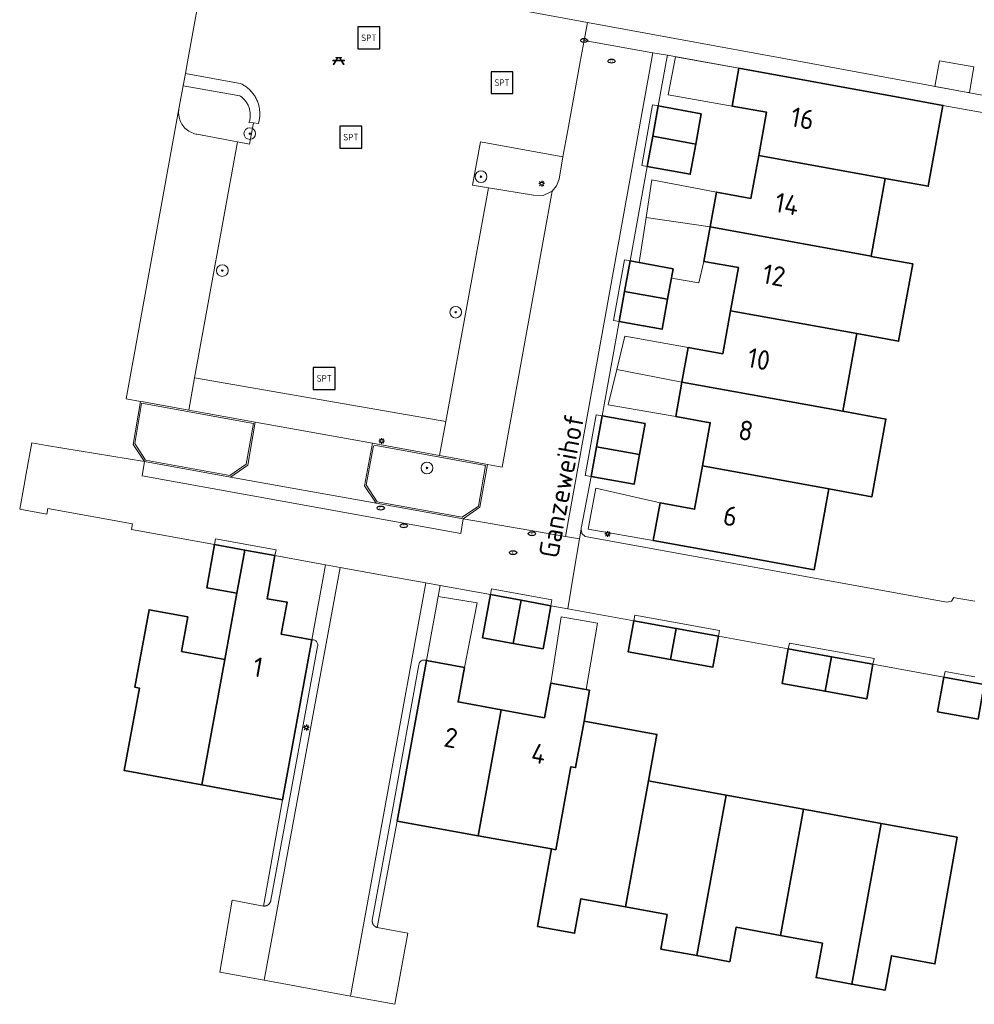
# Model space of a CAD drawing. Header units: metres. Extents: x 152610 to 160096, y 456114 to 462495.
# Tile 308 of 656: x 157435 to 157500, y 459685 to 459753. Entities that reach past the tile are written whole.
import ezdxf
from ezdxf.enums import TextEntityAlignment as Align

# ---------------------------------------------------------------- set-up
doc = ezdxf.new("R2010")
doc.units = ezdxf.units.M
doc.header["$LTSCALE"] = 0.5
doc.layers.get('0').update_dxf_attribs({"linetype": 'CONTINUOUS'})
for name, color, linetype, lineweight in [('B-PV-GR-BEPLANTING_CULTUUR_BODEMBEDEKKER-GV', 251, 'CONTINUOUS', 18), ('B-PV-GR-BEPLANTING_CULTUUR_BOSPLANTSOEN-GV', 251, 'CONTINUOUS', 18), ('B-PV-GR-BEPLANTING_CULTUUR_HEESTERS-GV', 251, 'CONTINUOUS', 18), ('B-PV-GR-BOOM-S', 251, 'CONTINUOUS', 25), ('B-PV-GR-HAAG-GV', 251, 'CONTINUOUS', 13), ('B-PV-IE-MEUBILAIR-S', 251, 'CONTINUOUS', 25), ('B-PV-IE-MEUBILAIR_WEGMEUBILAIR-S', 251, 'CONTINUOUS', 25), ('B-PV-IE-TERREINAFSCHEIDING_KUNSTMATIG_MUUR-G', 251, 'IE-TERREINAFSCHEIDING_KUNSTMATIG-SO', 18), ('B-PV-OG-BEBOUWING-GV', 6, 'CONTINUOUS', 35), ('B-PV-OG-BEBOUWING-T18', 1, 'CONTINUOUS', 18), ('B-PV-OG-BEBOUWING_OVERBOUWING-GV', 251, 'CONTINUOUS', 18), ('B-PV-OG-BEBOUWING_SCHUUR-GV', 251, 'CONTINUOUS', 18), ('B-PV-OG-TERREIN_BEGROEID-GV', 251, 'CONTINUOUS', 18), ('B-PV-OG-TOPOGRAFIE-T18', 1, 'CONTINUOUS', 18), ('B-PV-VH-ONVERHARD_ZAND-GV', 251, 'CONTINUOUS', 18), ('B-PV-VH-OPENVERHARDING_BETONSTRAATSTEEN-GV', 251, 'CONTINUOUS', 18), ('B-PV-VH-OPENVERHARDING_TEGEL-GV', 251, 'CONTINUOUS', 18)]:
    doc.layers.add(name, color=color, linetype=linetype, lineweight=lineweight)
doc.styles.add('NLCS-ISO', font='NLCS-ISO.ttf')
doc.styles.add('NLCS-ISO-M750-T18', font='NLCS-ISO.ttf', dxfattribs={"height": 1.35})
doc.linetypes.add('IE-TERREINAFSCHEIDING_KUNSTMATIG-SO', pattern='A,4,[82,NLCS.SHX,S=0.75,R=90,X=0,Y=0],4,-2', length=10)

# ---------------------------------------------------------------- blocks, each defined once
blk = doc.blocks.new('SIE-MEUBILAIR_PAAL_LICHTMAST-SO')
for points in [[(-0.62, 0), (-1, 0)], [(-0.71, 0.71), (-0.44, 0.44)], [(0, 1), (0, 0.62)], [(0.44, 0.44), (0.71, 0.71)], [(1, 0), (0.62, 0)], [(-0.71, -0.71), (-0.44, -0.44)], [(0, -0.62), (0, -1)], [(0.44, -0.44), (0.71, -0.71)]]:
    blk.add_lwpolyline(points)
blk.add_circle((0, 0), 0.5)
blk = doc.blocks.new('SIE-MEUBILAIR_PUT_RIOOLPUT-SO')
blk.add_ellipse((0, 0), major_axis=(1.25, 0), ratio=0.54)
at = {"style": 'NLCS-ISO'}
blk.add_text('ri', height=0.75, dxfattribs=at).set_placement((-0.04, 0.07), align=Align.MIDDLE_CENTER)
blk = doc.blocks.new('SIE-WEG_SPEELTOESTEL-SO')
at = {"flags": 128}
blk.add_lwpolyline([(-3.75, -3.75), (3.75, -3.75), (3.75, 3.75), (-3.75, 3.75)], close=True, dxfattribs=at)
at = {"style": 'NLCS-ISO'}
blk.add_text('SPT', height=2.25, dxfattribs=at).set_placement((0, 0), align=Align.MIDDLE_CENTER)
blk = doc.blocks.new('SIE-WEG_PICKNICKTAFEL-SO')
at = {"color": 0, "linetype": 'ByBlock', "lineweight": 18}
for points in [[(-0.89, -0.2), (-1.64, -1.4), (-1.88, -1.4), (-1.12, -0.2), (-2, -0.2), (-2, 0), (-1, 0), (-0.5, 0.8), (-1, 0.8), (-1, 1), (1, 1), (1, 0.8), (0.5, 0.8), (1, 0), (2, 0), (2, -0.2), (1.12, -0.2), (1.88, -1.4), (1.64, -1.4), (0.89, -0.2)], [(-0.76, 0), (0.76, 0), (0.26, 0.8), (-0.26, 0.8)]]:
    blk.add_lwpolyline(points, close=True, dxfattribs=at)
blk = doc.blocks.new('SGR-BOOM_GBKN-SO')
at = {"linetype": 'ByBlock', "lineweight": 18}
h = blk.add_hatch(color=0, dxfattribs=at)
h.dxf.hatch_style = 1
edge = h.paths.add_edge_path()
edge.add_arc((0, 0), 0.25, 0, 360)
at = {"color": 0, "linetype": 'ByBlock', "lineweight": 18}
for radius in [2, 0.25]:
    blk.add_circle((0, 0), radius, dxfattribs=at)
at = {"color": 0, "linetype": 'ByBlock', "lineweight": 18, "style": 'NLCS-ISO'}
blk.add_attdef('SOORT', (2.5, 0), '', height=1.5, dxfattribs=at)

msp = doc.modelspace()

# ---------------------------------------------------------------- linework, layer by layer
at = {"layer": 'B-PV-GR-BEPLANTING_CULTUUR_BODEMBEDEKKER-GV', "flags": 128}
for points in [[(157471.796, 459743.494), (157466.144, 459744.538), (157465.588, 459741.562), (157466.699, 459741.377), (157466.7, 459741.38), (157469.774, 459740.866), (157470.445, 459740.85), (157471.048, 459741.147), (157471.36, 459741.521), (157471.527, 459741.978)], [(157443.053, 459726.713), (157442.85, 459726.75), (157442.35, 459723.8), (157443.14, 459722.63), (157449.02, 459721.57), (157450.2, 459722.39), (157450.72, 459725.33), (157449.452, 459725.559), (157447.42, 459725.925), (157446.16, 459726.152), (157443.926, 459726.555)], [(157460.705, 459723.529), (157458.75, 459723.89), (157458.2, 459720.96), (157459.01, 459719.77), (157464.97, 459718.7), (157466.1, 459719.5), (157466.62, 459722.44), (157464.986, 459722.741), (157463.34, 459723.044), (157462.072, 459723.277)], [(157454.722, 459710.415), (157454.669, 459710.422), (157454.616, 459710.422), (157454.6, 459710.42), (157452.59, 459699.47), (157451.289, 459692.192), (157451.297, 459692.191), (157451.305, 459692.191), (157451.313, 459692.19), (157451.321, 459692.19), (157451.328, 459692.19), (157451.337, 459692.19), (157451.344, 459692.19), (157451.352, 459692.19), (157451.36, 459692.19), (157451.368, 459692.191), (157451.376, 459692.192), (157451.384, 459692.192), (157451.392, 459692.193), (157451.4, 459692.194), (157451.407, 459692.196), (157451.415, 459692.197), (157451.423, 459692.198), (157451.431, 459692.2), (157451.438, 459692.202), (157451.446, 459692.204), (157451.454, 459692.206), (157451.461, 459692.208), (157451.469, 459692.21), (157451.476, 459692.213), (157451.484, 459692.215), (157451.491, 459692.218), (157451.499, 459692.221), (157451.506, 459692.223), (157451.513, 459692.227), (157451.521, 459692.23), (157451.528, 459692.233), (157451.535, 459692.236), (157451.542, 459692.24), (157451.549, 459692.244), (157451.556, 459692.248), (157451.563, 459692.251), (157451.57, 459692.256), (157451.576, 459692.26), (157451.583, 459692.264), (157451.589, 459692.268), (157451.596, 459692.273), (157451.602, 459692.277), (157451.609, 459692.282), (157451.621, 459692.292), (157451.627, 459692.297), (157451.633, 459692.302), (157451.639, 459692.308), (157451.645, 459692.313), (157451.651, 459692.319), (157451.656, 459692.324), (157451.662, 459692.33), (157451.667, 459692.335), (157451.672, 459692.341), (157451.678, 459692.347), (157451.683, 459692.353), (157451.688, 459692.359), (157451.693, 459692.366), (157451.698, 459692.372), (157451.702, 459692.378), (157451.707, 459692.385), (157451.711, 459692.391), (157451.716, 459692.398), (157451.72, 459692.405), (157451.724, 459692.411), (157451.728, 459692.418), (157451.732, 459692.425), (157451.735, 459692.432), (157451.739, 459692.439), (157451.742, 459692.446), (157451.746, 459692.453), (157451.749, 459692.461), (157451.752, 459692.468), (157451.755, 459692.475), (157451.758, 459692.483), (157451.761, 459692.49), (157451.763, 459692.498), (157451.766, 459692.505), (157451.768, 459692.513), (157451.77, 459692.52), (157451.772, 459692.528), (157451.774, 459692.536), (157451.776, 459692.543), (157451.778, 459692.551), (157451.779, 459692.559), (157451.781, 459692.567), (157451.782, 459692.574), (157451.783, 459692.582), (157451.784, 459692.59), (157453.16, 459700), (157454.985, 459709.964), (157454.997, 459710.016), (157455.001, 459710.069), (157454.997, 459710.122), (157454.984, 459710.174), (157454.965, 459710.223), (157454.938, 459710.269), (157454.905, 459710.311), (157454.865, 459710.347), (157454.821, 459710.377), (157454.773, 459710.399)], [(157462.343, 459709.033), (157462.29, 459709.037), (157462.236, 459709.034), (157462.184, 459709.022), (157462.134, 459709.003), (157462.087, 459708.977), (157462.045, 459708.943), (157462.009, 459708.905), (157461.978, 459708.861), (157461.955, 459708.812), (157461.938, 459708.761), (157461.93, 459708.71), (157460.11, 459698.75), (157458.737, 459691.228), (157458.736, 459691.22), (157458.735, 459691.212), (157458.734, 459691.204), (157458.734, 459691.196), (157458.733, 459691.188), (157458.733, 459691.18), (157458.733, 459691.172), (157458.733, 459691.164), (157458.733, 459691.156), (157458.733, 459691.148), (157458.733, 459691.14), (157458.734, 459691.132), (157458.734, 459691.124), (157458.735, 459691.116), (157458.736, 459691.109), (157458.737, 459691.1), (157458.738, 459691.093), (157458.74, 459691.085), (157458.741, 459691.077), (157458.743, 459691.069), (157458.744, 459691.061), (157458.746, 459691.054), (157458.748, 459691.046), (157458.75, 459691.038), (157458.753, 459691.03), (157458.755, 459691.023), (157458.758, 459691.015), (157458.76, 459691.008), (157458.763, 459691), (157458.766, 459690.993), (157458.769, 459690.985), (157458.772, 459690.978), (157458.775, 459690.971), (157458.779, 459690.964), (157458.783, 459690.956), (157458.786, 459690.949), (157458.79, 459690.942), (157458.794, 459690.935), (157458.798, 459690.928), (157458.802, 459690.922), (157458.806, 459690.915), (157458.811, 459690.908), (157458.815, 459690.902), (157458.82, 459690.895), (157458.825, 459690.889), (157458.83, 459690.882), (157458.835, 459690.876), (157458.84, 459690.87), (157458.845, 459690.864), (157458.85, 459690.858), (157458.856, 459690.852), (157458.861, 459690.846), (157458.867, 459690.84), (157458.873, 459690.835), (157458.878, 459690.829), (157458.884, 459690.824), (157458.89, 459690.819), (157458.896, 459690.813), (157458.902, 459690.808), (157458.909, 459690.803), (157458.915, 459690.799), (157458.922, 459690.794), (157458.928, 459690.789), (157458.935, 459690.785), (157458.941, 459690.78), (157458.948, 459690.776), (157458.955, 459690.772), (157458.962, 459690.768), (157458.969, 459690.764), (157458.976, 459690.76), (157458.983, 459690.756), (157458.99, 459690.753), (157458.997, 459690.749), (157459.005, 459690.746), (157459.012, 459690.743), (157459.019, 459690.74), (157459.027, 459690.737), (157459.034, 459690.734), (157459.042, 459690.731), (157459.049, 459690.729), (157459.057, 459690.726), (157459.065, 459690.724), (157459.072, 459690.722), (157459.08, 459690.72), (157460.44, 459698), (157462.45, 459709), (157462.395, 459709.021)]]:
    msp.add_lwpolyline(points, close=True, dxfattribs=at)
at = {"layer": 'B-PV-GR-BEPLANTING_CULTUUR_BOSPLANTSOEN-GV', "flags": 128}
msp.add_lwpolyline([(157463.765, 459725.364), (157446.566, 459728.375), (157446.16, 459726.152), (157447.42, 459725.925), (157449.452, 459725.559), (157450.72, 459725.33), (157458.75, 459723.89), (157460.705, 459723.529), (157462.072, 459723.277), (157463.34, 459723.044)], close=True, dxfattribs=at)
at = {"layer": 'B-PV-GR-BEPLANTING_CULTUUR_HEESTERS-GV', "flags": 128}
msp.add_lwpolyline([(157445.49, 459746.79), (157445.476, 459746.681), (157445.469, 459746.571), (157445.471, 459746.46), (157445.48, 459746.351), (157445.498, 459746.242), (157445.523, 459746.135), (157445.556, 459746.029), (157445.597, 459745.927), (157445.645, 459745.828), (157445.7, 459745.732), (157445.761, 459745.641), (157445.83, 459745.554), (157445.904, 459745.473), (157445.984, 459745.397), (157446.069, 459745.327), (157446.159, 459745.264), (157446.254, 459745.207), (157446.352, 459745.157), (157446.454, 459745.115), (157446.558, 459745.08), (157446.665, 459745.053), (157446.708, 459745.044), (157449.51, 459744.52), (157450.333, 459744.378), (157450.602, 459745.824), (157450.289, 459745.854), (157450.32, 459745.951), (157450.336, 459746.014), (157450.349, 459746.079), (157450.36, 459746.143), (157450.368, 459746.208), (157450.373, 459746.274), (157450.375, 459746.34), (157450.375, 459746.405), (157450.372, 459746.471), (157450.366, 459746.536), (157450.358, 459746.601), (157450.347, 459746.666), (157450.333, 459746.73), (157450.316, 459746.794), (157450.297, 459746.856), (157450.275, 459746.918), (157450.25, 459746.979), (157450.224, 459747.039), (157450.194, 459747.098), (157450.162, 459747.155), (157450.128, 459747.211), (157450.091, 459747.266), (157450.053, 459747.319), (157450.012, 459747.37), (157449.968, 459747.42), (157449.923, 459747.467), (157449.876, 459747.513), (157449.827, 459747.557), (157449.776, 459747.598), (157449.724, 459747.638), (157449.67, 459747.675), (157445.78, 459748.371)], close=True, dxfattribs=at)
at = {"layer": 'B-PV-GR-HAAG-GV', "flags": 128}
msp.add_lwpolyline([(157445.78, 459748.371), (157449.67, 459747.675), (157449.724, 459747.638), (157449.776, 459747.598), (157449.827, 459747.557), (157449.876, 459747.513), (157449.923, 459747.467), (157449.968, 459747.42), (157450.012, 459747.37), (157450.053, 459747.319), (157450.091, 459747.266), (157450.128, 459747.211), (157450.162, 459747.155), (157450.194, 459747.098), (157450.224, 459747.039), (157450.25, 459746.979), (157450.275, 459746.918), (157450.297, 459746.856), (157450.316, 459746.794), (157450.333, 459746.73), (157450.347, 459746.666), (157450.358, 459746.601), (157450.366, 459746.536), (157450.372, 459746.471), (157450.375, 459746.405), (157450.375, 459746.34), (157450.373, 459746.274), (157450.368, 459746.208), (157450.36, 459746.143), (157450.349, 459746.079), (157450.336, 459746.014), (157450.32, 459745.951), (157450.289, 459745.854), (157450.602, 459745.824), (157450.941, 459745.792), (157450.966, 459745.887), (157450.982, 459745.957), (157450.996, 459746.028), (157451.008, 459746.099), (157451.017, 459746.171), (157451.025, 459746.243), (157451.03, 459746.315), (157451.032, 459746.387), (157451.033, 459746.46), (157451.031, 459746.532), (157451.027, 459746.604), (157451.02, 459746.676), (157451.012, 459746.748), (157451.001, 459746.82), (157450.988, 459746.891), (157450.972, 459746.961), (157450.955, 459747.031), (157450.935, 459747.101), (157450.913, 459747.17), (157450.889, 459747.238), (157450.863, 459747.306), (157450.835, 459747.372), (157450.804, 459747.438), (157450.772, 459747.502), (157450.737, 459747.566), (157450.701, 459747.628), (157450.663, 459747.69), (157450.622, 459747.75), (157450.58, 459747.809), (157450.536, 459747.866), (157450.49, 459747.922), (157450.443, 459747.977), (157450.394, 459748.03), (157450.343, 459748.081), (157450.291, 459748.131), (157450.237, 459748.179), (157450.181, 459748.225), (157450.124, 459748.27), (157450.066, 459748.313), (157450.006, 459748.354), (157449.946, 459748.393), (157449.884, 459748.43), (157449.82, 459748.466), (157449.756, 459748.499), (157449.691, 459748.53), (157445.932, 459749.203)], close=True, dxfattribs=at)
at = {"layer": 'B-PV-IE-TERREINAFSCHEIDING_KUNSTMATIG_MUUR-G', "flags": 128}
for points in [[(157442.935, 459726.624), (157450.603, 459725.233), (157450.103, 459722.449), (157448.966, 459721.686), (157443.193, 459722.737), (157442.475, 459723.868), (157442.927, 459726.597)], [(157458.852, 459723.76), (157466.496, 459722.368), (157466.012, 459719.567), (157464.899, 459718.813), (157459.07, 459719.872), (157458.312, 459721.031), (157458.828, 459723.715)]]:
    msp.add_lwpolyline(points, dxfattribs=at)
at = {"layer": 'B-PV-OG-BEBOUWING-GV', "flags": 128}
for points in [[(157494.87, 459747.56), (157483.85, 459749.57), (157483.38, 459746.98), (157485.74, 459746.55), (157485.203, 459743.587), (157493.864, 459742.016), (157496.816, 459741.481), (157497.821, 459747.022)], [(157481.27, 459746.45), (157478.321, 459746.99), (157477.942, 459744.904), (157480.893, 459744.369)], [(157480.893, 459744.369), (157477.942, 459744.904), (157477.57, 459742.849), (157480.52, 459742.31)], [(157493.864, 459742.016), (157485.203, 459743.587), (157484.67, 459740.65), (157482.31, 459741.08), (157481.879, 459738.702), (157492.9, 459736.703)], [(157483.274, 459732.96), (157491.932, 459731.39), (157494.788, 459730.872), (157495.75, 459736.167), (157492.896, 459736.682), (157492.9, 459736.703), (157481.879, 459738.702), (157481.45, 459736.34), (157483.81, 459735.92)], [(157479.35, 459735.83), (157476.39, 459736.37), (157476.011, 459734.278), (157478.967, 459733.742)], [(157478.967, 459733.742), (157476.011, 459734.278), (157475.64, 459732.23), (157478.59, 459731.69)], [(157483.274, 459732.96), (157482.74, 459730.01), (157480.38, 459730.44), (157479.949, 459728.073), (157490.968, 459726.074), (157491.932, 459731.39)], [(157490.003, 459720.758), (157492.957, 459720.221), (157493.921, 459725.538), (157490.968, 459726.074), (157479.949, 459728.073), (157479.52, 459725.72), (157481.88, 459725.29), (157481.345, 459722.33)], [(157477.42, 459725.23), (157474.47, 459725.76), (157474.088, 459723.647), (157477.037, 459723.112)], [(157477.037, 459723.112), (157474.088, 459723.647), (157473.72, 459721.61), (157476.67, 459721.08)], [(157490.003, 459720.758), (157481.345, 459722.33), (157480.81, 459719.37), (157478.45, 459719.8), (157477.98, 459717.22), (157483.044, 459716.301), (157489, 459715.22)], [(157452.06, 459716.19), (157450.003, 459716.563), (157449.462, 459713.615), (157448.63, 459709.084), (157447.048, 459700.491), (157452.59, 459699.47), (157454.6, 459710.42), (157452.502, 459710.809), (157452.906, 459712.993), (157451.53, 459713.24)], [(157450.003, 459716.563), (157447.92, 459716.94), (157447.39, 459713.99), (157449.462, 459713.615)], [(157468.928, 459713.135), (157466.83, 459713.52), (157466.29, 459710.56), (157468.388, 459710.18)], [(157470.97, 459712.76), (157468.928, 459713.135), (157468.388, 459710.18), (157470.43, 459709.81), (157470.705, 459711.315)], [(157446.1, 459711.99), (157443.45, 459712.48), (157442.47, 459707.17), (157442.778, 459707.113), (157441.742, 459701.469), (157442.01, 459701.42), (157447.048, 459700.491), (157448.63, 459709.084), (157445.67, 459709.63)], [(157479.557, 459711.2), (157476.65, 459711.73), (157476.26, 459709.6), (157479.169, 459709.074)], [(157482.45, 459710.672), (157479.557, 459711.2), (157479.169, 459709.074), (157482.069, 459708.55)], [(157490.185, 459709.262), (157487.231, 459709.801), (157486.8, 459707.44), (157489.754, 459706.901)], [(157465.04, 459708.53), (157462.45, 459709), (157460.44, 459698), (157465.982, 459697.005), (157467.558, 459705.632), (157464.61, 459706.17)], [(157493.031, 459708.744), (157490.185, 459709.262), (157489.754, 459706.901), (157492.61, 459706.38)], [(157500, 459707.476), (157497.891, 459707.859), (157497.46, 459705.5), (157500, 459705.037), (157500.232, 459704.995), (157500.65, 459707.358)], [(157473.62, 459706.97), (157470.96, 459707.45), (157470.53, 459705.09), (157467.558, 459705.632), (157465.982, 459697.005), (157471.02, 459696.1), (157471.298, 459696.048), (157472.336, 459701.728), (157472.66, 459701.67), (157473.238, 459704.861), (157473.262, 459704.993)], [(157473.238, 459704.861), (157472.66, 459701.67), (157472.336, 459701.728), (157471.298, 459696.048), (157471.02, 459696.1), (157470.06, 459690.79), (157472.59, 459690.33), (157473.02, 459692.69), (157476.073, 459692.127), (157477.65, 459700.759), (157478.233, 459703.949)], [(157477.893, 459700.715), (157477.65, 459700.759), (157476.073, 459692.127), (157478.93, 459691.6), (157478.5, 459689.24), (157480.955, 459688.793), (157482.964, 459699.789)], [(157488.278, 459698.818), (157482.964, 459699.789), (157480.955, 459688.793), (157483.22, 459688.38), (157483.65, 459690.74), (157486.7, 459690.178)], [(157493.592, 459697.848), (157488.278, 459698.818), (157486.7, 459690.178), (157489.57, 459689.65), (157489.13, 459687.29), (157491.58, 459686.839)], [(157498.802, 459696.897), (157493.592, 459697.848), (157491.58, 459686.839), (157493.86, 459686.42), (157494.3, 459688.78), (157497.271, 459688.23)]]:
    msp.add_lwpolyline(points, close=True, dxfattribs=at)
at = {"layer": 'B-PV-OG-BEBOUWING_OVERBOUWING-GV', "flags": 128}
for points in [[(157483.85, 459749.57), (157479.501, 459750.357), (157479.003, 459747.74), (157483.38, 459746.98)], [(157477.486, 459739.341), (157481.879, 459738.702), (157482.31, 459741.08), (157477.887, 459741.915)], [(157481.879, 459738.702), (157477.486, 459739.341), (157477.006, 459736.258), (157479.35, 459735.83), (157479.234, 459735.196), (157481.1, 459734.865), (157481.45, 459736.34)], [(157475.476, 459728.941), (157479.949, 459728.073), (157480.38, 459730.44), (157476.032, 459731.211)], [(157479.949, 459728.073), (157475.476, 459728.941), (157474.881, 459726.507), (157479.52, 459725.72)], [(157478.45, 459719.8), (157474.038, 459720.8), (157473.514, 459717.991), (157477.98, 459717.22)], [(157465.909, 459712.95), (157463.245, 459713.394), (157462.45, 459709), (157465.04, 459708.53)], [(157474.164, 459711.563), (157471.68, 459712.007), (157470.96, 459707.45), (157473.383, 459707.013)]]:
    msp.add_lwpolyline(points, close=True, dxfattribs=at)
at = {"layer": 'B-PV-OG-BEBOUWING_SCHUUR-GV', "flags": 128}
msp.add_lwpolyline([(157499.945, 459749.668), (157497.587, 459750.083), (157497.278, 459748.328), (157499.538, 459747.913), (157499.634, 459747.895)], close=True, dxfattribs=at)
at = {"layer": 'B-PV-OG-TERREIN_BEGROEID-GV', "flags": 128}
msp.add_lwpolyline([(157447.25, 459756.43), (157446.078, 459750), (157445.932, 459749.203), (157449.691, 459748.53), (157449.756, 459748.499), (157449.82, 459748.466), (157449.884, 459748.43), (157449.946, 459748.393), (157450.006, 459748.354), (157450.066, 459748.313), (157450.124, 459748.27), (157450.181, 459748.225), (157450.237, 459748.179), (157450.291, 459748.131), (157450.343, 459748.081), (157450.394, 459748.03), (157450.443, 459747.977), (157450.49, 459747.922), (157450.536, 459747.866), (157450.58, 459747.809), (157450.622, 459747.75), (157450.663, 459747.69), (157450.701, 459747.628), (157450.737, 459747.566), (157450.772, 459747.502), (157450.804, 459747.438), (157450.835, 459747.372), (157450.863, 459747.306), (157450.889, 459747.238), (157450.913, 459747.17), (157450.935, 459747.101), (157450.955, 459747.031), (157450.972, 459746.961), (157450.988, 459746.891), (157451.001, 459746.82), (157451.012, 459746.748), (157451.02, 459746.676), (157451.027, 459746.604), (157451.031, 459746.532), (157451.033, 459746.46), (157451.032, 459746.387), (157451.03, 459746.315), (157451.025, 459746.243), (157451.017, 459746.171), (157451.008, 459746.099), (157450.996, 459746.028), (157450.982, 459745.957), (157450.966, 459745.887), (157450.941, 459745.792), (157450.602, 459745.824), (157450.333, 459744.378), (157449.51, 459744.52), (157446.566, 459728.375), (157463.765, 459725.364), (157466.699, 459741.377), (157465.588, 459741.562), (157466.144, 459744.538), (157471.796, 459743.494), (157472.12, 459745.32), (157472.973, 459750), (157473.24, 459751.47), (157473.467, 459752.697), (157465.885, 459754.087)], dxfattribs=at)
at = {"layer": 'B-PV-VH-ONVERHARD_ZAND-GV', "flags": 128}
msp.add_lwpolyline([(157445.78, 459748.371), (157449.67, 459747.675), (157449.724, 459747.638), (157449.776, 459747.598), (157449.827, 459747.557), (157449.876, 459747.513), (157449.923, 459747.467), (157449.968, 459747.42), (157450.012, 459747.37), (157450.053, 459747.319), (157450.091, 459747.266), (157450.128, 459747.211), (157450.162, 459747.155), (157450.194, 459747.098), (157450.224, 459747.039), (157450.25, 459746.979), (157450.275, 459746.918), (157450.297, 459746.856), (157450.316, 459746.794), (157450.333, 459746.73), (157450.347, 459746.666), (157450.358, 459746.601), (157450.366, 459746.536), (157450.372, 459746.471), (157450.375, 459746.405), (157450.375, 459746.34), (157450.373, 459746.274), (157450.368, 459746.208), (157450.36, 459746.143), (157450.349, 459746.079), (157450.336, 459746.014), (157450.32, 459745.951), (157450.289, 459745.854), (157450.602, 459745.824), (157450.941, 459745.792), (157450.966, 459745.887), (157450.982, 459745.957), (157450.996, 459746.028), (157451.008, 459746.099), (157451.017, 459746.171), (157451.025, 459746.243), (157451.03, 459746.315), (157451.032, 459746.387), (157451.033, 459746.46), (157451.031, 459746.532), (157451.027, 459746.604), (157451.02, 459746.676), (157451.012, 459746.748), (157451.001, 459746.82), (157450.988, 459746.891), (157450.972, 459746.961), (157450.955, 459747.031), (157450.935, 459747.101), (157450.913, 459747.17), (157450.889, 459747.238), (157450.863, 459747.306), (157450.835, 459747.372), (157450.804, 459747.438), (157450.772, 459747.502), (157450.737, 459747.566), (157450.701, 459747.628), (157450.663, 459747.69), (157450.622, 459747.75), (157450.58, 459747.809), (157450.536, 459747.866), (157450.49, 459747.922), (157450.443, 459747.977), (157450.394, 459748.03), (157450.343, 459748.081), (157450.291, 459748.131), (157450.237, 459748.179), (157450.181, 459748.225), (157450.124, 459748.27), (157450.066, 459748.313), (157450.006, 459748.354), (157449.946, 459748.393), (157449.884, 459748.43), (157449.82, 459748.466), (157449.756, 459748.499), (157449.691, 459748.53), (157445.932, 459749.203)], close=True, dxfattribs=at)
at = {"layer": 'B-PV-VH-OPENVERHARDING_BETONSTRAATSTEEN-GV', "flags": 128}
for points in [[(157477.952, 459750.633), (157473.24, 459751.47), (157472.973, 459750), (157472.12, 459745.32), (157471.796, 459743.494), (157471.527, 459741.978), (157471.36, 459741.521), (157471.048, 459741.147), (157467.626, 459722.254), (157466.62, 459722.44), (157466.1, 459719.5), (157464.97, 459718.7), (157471.96, 459717.5)], [(157478.951, 459750.456), (157477.952, 459750.633), (157471.96, 459717.5), (157472.92, 459717.335), (157473.033, 459717.997), (157473.034, 459718.006), (157473.043, 459718.059), (157473.052, 459718.111), (157473.071, 459718.167), (157473.72, 459721.61), (157473.32, 459721.68), (157474.08, 459725.83), (157474.47, 459725.76), (157475.64, 459732.23), (157475.25, 459732.29), (157476, 459736.44), (157476.39, 459736.37), (157477.57, 459742.849), (157477.2, 459742.91), (157477.93, 459747.06), (157478.321, 459746.99), (157478.868, 459750)], [(157445.476, 459746.681), (157445.49, 459746.79), (157441.882, 459726.93), (157442.85, 459726.75), (157443.053, 459726.713), (157443.926, 459726.555), (157446.16, 459726.152), (157446.566, 459728.375), (157449.51, 459744.52), (157446.708, 459745.044), (157446.665, 459745.053), (157446.558, 459745.08), (157446.454, 459745.115), (157446.352, 459745.157), (157446.254, 459745.207), (157446.159, 459745.264), (157446.069, 459745.327), (157445.984, 459745.397), (157445.904, 459745.473), (157445.83, 459745.554), (157445.761, 459745.641), (157445.7, 459745.732), (157445.645, 459745.828), (157445.597, 459745.927), (157445.556, 459746.029), (157445.523, 459746.135), (157445.498, 459746.242), (157445.48, 459746.351), (157445.471, 459746.46), (157445.469, 459746.571)], [(157469.774, 459740.866), (157466.7, 459741.38), (157466.699, 459741.377), (157463.765, 459725.364), (157463.34, 459723.044), (157464.986, 459722.741), (157466.62, 459722.44), (157467.626, 459722.254), (157471.048, 459741.147), (157470.445, 459740.85)], [(157458.75, 459723.89), (157450.72, 459725.33), (157450.2, 459722.39), (157449.02, 459721.57), (157459.01, 459719.77), (157458.2, 459720.96)], [(157436.414, 459723.739), (157435.411, 459723.905), (157435.029, 459721.82), (157434.88, 459721.01), (157434.582, 459719.361), (157436.44, 459719.02), (157436.51, 459719.42), (157442.31, 459718.36), (157442.25, 459717.97), (157447.92, 459716.94), (157448, 459717.33), (157452.14, 459716.58), (157452.06, 459716.19), (157455.53, 459715.56), (157456.527, 459715.38), (157459.434, 459714.854), (157462.398, 459714.318), (157463.38, 459714.14), (157466.83, 459713.52), (157466.9, 459713.91), (157471.04, 459713.16), (157470.97, 459712.76), (157472.119, 459712.552), (157472.538, 459715.055), (157472.92, 459717.335), (157471.96, 459717.5), (157464.97, 459718.7), (157464.792, 459717.711), (157442.963, 459721.646), (157443.14, 459722.63)], [(157449.02, 459721.57), (157443.14, 459722.63), (157442.963, 459721.646), (157464.792, 459717.711), (157464.97, 459718.7), (157459.01, 459719.77)], [(157456.527, 459715.38), (157455.53, 459715.56), (157454.6, 459710.42), (157454.616, 459710.422), (157454.669, 459710.422), (157454.722, 459710.415), (157454.773, 459710.399), (157454.821, 459710.377), (157454.865, 459710.347), (157454.905, 459710.311), (157454.938, 459710.269), (157454.965, 459710.223), (157454.984, 459710.174), (157454.997, 459710.122), (157455.001, 459710.069), (157454.997, 459710.016), (157454.985, 459709.964), (157453.16, 459700), (157451.784, 459692.59), (157451.783, 459692.582), (157451.782, 459692.574), (157451.781, 459692.567), (157451.779, 459692.559), (157451.778, 459692.551), (157451.776, 459692.543), (157451.774, 459692.536), (157451.772, 459692.528), (157451.77, 459692.52), (157451.768, 459692.513), (157451.766, 459692.505), (157451.763, 459692.498), (157451.761, 459692.49), (157451.758, 459692.483), (157451.755, 459692.475), (157451.752, 459692.468), (157451.749, 459692.461), (157451.746, 459692.453), (157451.742, 459692.446), (157451.739, 459692.439), (157451.735, 459692.432), (157451.732, 459692.425), (157451.728, 459692.418), (157451.724, 459692.411), (157451.72, 459692.405), (157451.716, 459692.398), (157451.711, 459692.391), (157451.707, 459692.385), (157451.702, 459692.378), (157451.698, 459692.372), (157451.693, 459692.366), (157451.688, 459692.359), (157451.683, 459692.353), (157451.678, 459692.347), (157451.672, 459692.341), (157451.667, 459692.335), (157451.662, 459692.33), (157451.656, 459692.324), (157451.651, 459692.319), (157451.645, 459692.313), (157451.639, 459692.308), (157451.633, 459692.302), (157451.627, 459692.297), (157451.621, 459692.292), (157451.609, 459692.282), (157451.602, 459692.277), (157451.596, 459692.273), (157451.589, 459692.268), (157451.583, 459692.264), (157451.576, 459692.26), (157451.57, 459692.256), (157451.563, 459692.251), (157451.556, 459692.248), (157451.549, 459692.244), (157451.542, 459692.24), (157451.535, 459692.236), (157451.528, 459692.233), (157451.521, 459692.23), (157451.513, 459692.227), (157451.506, 459692.223), (157451.499, 459692.221), (157451.491, 459692.218), (157451.484, 459692.215), (157451.476, 459692.213), (157451.469, 459692.21), (157451.461, 459692.208), (157451.454, 459692.206), (157451.446, 459692.204), (157451.438, 459692.202), (157451.431, 459692.2), (157451.423, 459692.198), (157451.415, 459692.197), (157451.407, 459692.196), (157451.4, 459692.194), (157451.392, 459692.193), (157451.384, 459692.192), (157451.376, 459692.192), (157451.368, 459692.191), (157451.36, 459692.19), (157451.352, 459692.19), (157451.344, 459692.19), (157451.337, 459692.19), (157451.328, 459692.19), (157451.321, 459692.19), (157451.313, 459692.19), (157451.305, 459692.191), (157451.297, 459692.191), (157451.289, 459692.192), (157449.146, 459692.581), (157448.29, 459687.67), (157451.338, 459687.108)], [(157459.434, 459714.854), (157456.527, 459715.38), (157451.338, 459687.108), (157454.419, 459686.54), (157457.24, 459686.02), (157462.398, 459714.318)], [(157463.38, 459714.14), (157462.398, 459714.318), (157457.24, 459686.02), (157460.28, 459685.46), (157461.168, 459690.34), (157459.08, 459690.72), (157459.072, 459690.722), (157459.065, 459690.724), (157459.057, 459690.726), (157459.049, 459690.729), (157459.042, 459690.731), (157459.034, 459690.734), (157459.027, 459690.737), (157459.019, 459690.74), (157459.012, 459690.743), (157459.005, 459690.746), (157458.997, 459690.749), (157458.99, 459690.753), (157458.983, 459690.756), (157458.976, 459690.76), (157458.969, 459690.764), (157458.962, 459690.768), (157458.955, 459690.772), (157458.948, 459690.776), (157458.941, 459690.78), (157458.935, 459690.785), (157458.928, 459690.789), (157458.922, 459690.794), (157458.915, 459690.799), (157458.909, 459690.803), (157458.902, 459690.808), (157458.896, 459690.813), (157458.89, 459690.819), (157458.884, 459690.824), (157458.878, 459690.829), (157458.873, 459690.835), (157458.867, 459690.84), (157458.861, 459690.846), (157458.856, 459690.852), (157458.85, 459690.858), (157458.845, 459690.864), (157458.84, 459690.87), (157458.835, 459690.876), (157458.83, 459690.882), (157458.825, 459690.889), (157458.82, 459690.895), (157458.815, 459690.902), (157458.811, 459690.908), (157458.806, 459690.915), (157458.802, 459690.922), (157458.798, 459690.928), (157458.794, 459690.935), (157458.79, 459690.942), (157458.786, 459690.949), (157458.783, 459690.956), (157458.779, 459690.964), (157458.775, 459690.971), (157458.772, 459690.978), (157458.769, 459690.985), (157458.766, 459690.993), (157458.763, 459691), (157458.76, 459691.008), (157458.758, 459691.015), (157458.755, 459691.023), (157458.753, 459691.03), (157458.75, 459691.038), (157458.748, 459691.046), (157458.746, 459691.054), (157458.744, 459691.061), (157458.743, 459691.069), (157458.741, 459691.077), (157458.74, 459691.085), (157458.738, 459691.093), (157458.737, 459691.1), (157458.736, 459691.109), (157458.735, 459691.116), (157458.734, 459691.124), (157458.734, 459691.132), (157458.733, 459691.14), (157458.733, 459691.148), (157458.733, 459691.156), (157458.733, 459691.164), (157458.733, 459691.172), (157458.733, 459691.18), (157458.733, 459691.188), (157458.734, 459691.196), (157458.734, 459691.204), (157458.735, 459691.212), (157458.736, 459691.22), (157458.737, 459691.228), (157460.11, 459698.75), (157461.93, 459708.71), (157461.938, 459708.761), (157461.955, 459708.812), (157461.978, 459708.861), (157462.009, 459708.905), (157462.045, 459708.943), (157462.087, 459708.977), (157462.134, 459709.003), (157462.184, 459709.022), (157462.236, 459709.034), (157462.29, 459709.037), (157462.343, 459709.033), (157462.395, 459709.021), (157462.45, 459709)]]:
    msp.add_lwpolyline(points, close=True, dxfattribs=at)
msp.add_lwpolyline([(157500, 459713.079), (157498.781, 459713.28), (157498.567, 459713.316), (157498.401, 459713.058), (157498.101, 459712.993), (157473.306, 459717.491), (157473.096, 459717.709), (157473.034, 459718.006), (157473.033, 459717.997), (157472.92, 459717.335), (157472.538, 459715.055), (157472.119, 459712.552), (157476.65, 459711.73), (157476.72, 459712.12), (157482.52, 459711.07), (157482.45, 459710.672), (157487.231, 459709.801), (157487.302, 459710.2), (157493.109, 459709.143), (157493.031, 459708.744), (157497.891, 459707.859), (157497.97, 459708.26), (157500, 459707.889)], dxfattribs=at)
at = {"layer": 'B-PV-VH-OPENVERHARDING_TEGEL-GV', "flags": 128}
msp.add_lwpolyline([(157488.17, 459750), (157473.467, 459752.697), (157473.24, 459751.47), (157477.952, 459750.633), (157478.951, 459750.456), (157483.85, 459749.57), (157494.87, 459747.56), (157497.821, 459747.022), (157500, 459746.633), (157504.71, 459745.78), (157505.95, 459745.46), (157509.82, 459744.7), (157510.286, 459743.908), (157511.492, 459741.859), (157511.88, 459741.2), (157512.64, 459742.45), (157510.702, 459745.865), (157501.643, 459747.527), (157499.538, 459747.913)], close=True, dxfattribs=at)

# ---------------------------------------------------------------- block references
at = {"layer": 'B-PV-GR-BOOM-S', "xscale": 0.2, "yscale": 0.2, "zscale": 0.2}
for p in [(157450.34, 459745.09), (157466.18, 459742.14), (157448.46, 459735.71), (157464.45, 459732.86), (157462.48, 459722.19)]:
    msp.add_blockref('SGR-BOOM_GBKN-SO', p, dxfattribs=at)
at = {"layer": 'B-PV-IE-MEUBILAIR-S', "xscale": 0.2, "yscale": 0.2, "zscale": 0.2}
for name, p in [('SIE-MEUBILAIR_PUT_RIOOLPUT-SO', (157473.24, 459751.47)), ('SIE-MEUBILAIR_PUT_RIOOLPUT-SO', (157475.118, 459750.055)), ('SIE-MEUBILAIR_PAAL_LICHTMAST-SO', (157470.337, 459741.664)), ('SIE-MEUBILAIR_PAAL_LICHTMAST-SO', (157459.377, 459724.037)), ('SIE-MEUBILAIR_PUT_RIOOLPUT-SO', (157459.312, 459719.447)), ('SIE-MEUBILAIR_PUT_RIOOLPUT-SO', (157460.9, 459718.23)), ('SIE-MEUBILAIR_PUT_RIOOLPUT-SO', (157469.67, 459717.69)), ('SIE-MEUBILAIR_PAAL_LICHTMAST-SO', (157474.855, 459717.672)), ('SIE-MEUBILAIR_PUT_RIOOLPUT-SO', (157468.377, 459716.39)), ('SIE-MEUBILAIR_PAAL_LICHTMAST-SO', (157454.219, 459704.421))]:
    msp.add_blockref(name, p, dxfattribs=at)
at = {"layer": 'B-PV-IE-MEUBILAIR_WEGMEUBILAIR-S', "xscale": 0.2, "yscale": 0.2, "zscale": 0.2}
for name, p in [('SIE-WEG_SPEELTOESTEL-SO', (157458.496, 459751.65)), ('SIE-WEG_PICKNICKTAFEL-SO', (157456.433, 459750.114)), ('SIE-WEG_SPEELTOESTEL-SO', (157467.622, 459748.581)), ('SIE-WEG_SPEELTOESTEL-SO', (157457.265, 459744.849)), ('SIE-WEG_SPEELTOESTEL-SO', (157455.437, 459728.324))]:
    msp.add_blockref(name, p, dxfattribs=at)

# ---------------------------------------------------------------- texts
at = {"layer": 'B-PV-OG-BEBOUWING-T18', "style": 'NLCS-ISO-M750-T18'}
for s, p in [('16', (157488.206, 459746.133)), ('14', (157487.142, 459740.27)), ('12', (157486.255, 459735.386)), ('10', (157485.214, 459729.643)), ('8', (157484.327, 459724.757)), ('6', (157483.263, 459718.901)), ('1', (157450.906, 459708.555)), ('2', (157464.122, 459703.716)), ('4', (157470.135, 459702.624))]:
    msp.add_text(s, height=1.35, rotation=349.7, dxfattribs=at).set_placement(p, align=Align.MIDDLE)
at = {"layer": 'B-PV-OG-TOPOGRAFIE-T18', "style": 'NLCS-ISO-M750-T18'}
msp.add_text('Ganzeweihof', height=1.35, rotation=79.5, dxfattribs=at).set_placement((157471.689, 459720.964), align=Align.MIDDLE)

doc.saveas('drawing.dxf')
